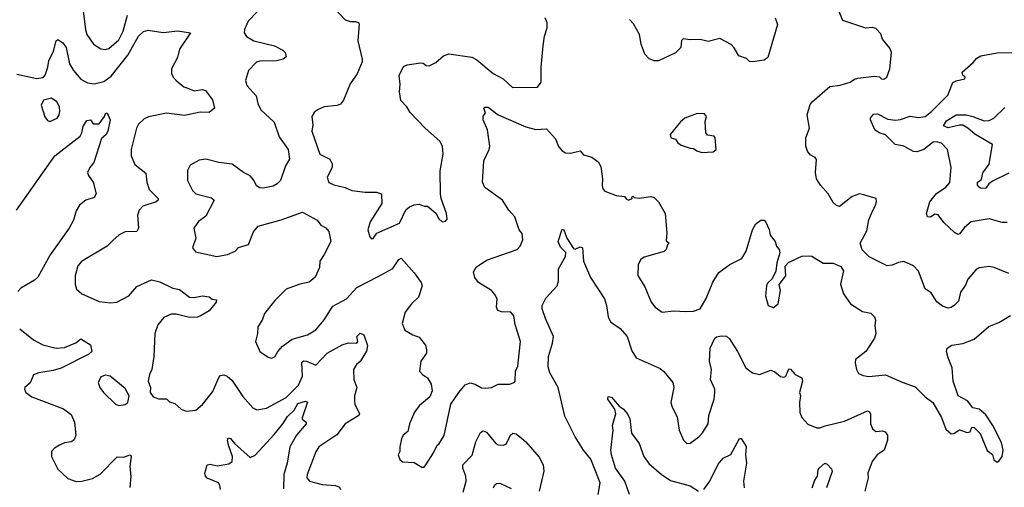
# Model space of a CAD drawing. Extents: x 2199565 to 2323334, y 894172 to 1018966.
# Tile 341 of 440: x 2309282 to 2315278, y 956178 to 959024. Entities that reach past the tile are written whole.
import ezdxf

# ---------------------------------------------------------------- set-up
doc = ezdxf.new("R2010")
doc.units = 0

msp = doc.modelspace()

# ---------------------------------------------------------------- linework, layer by layer
at = {"layer": '0CON10XD'}
for points in [[(2309662.5, 959125), (2309681.8, 958965), (2309691.2, 958935), (2309731.5, 958875), (2309775, 958846.2), (2309805, 958843.1), (2309825, 958849.2), (2309885, 958902.5), (2309912.7, 958955), (2309938.1, 959051.9)], [(2311205, 959087.5), (2311264.3, 959024.3), (2311295, 959013.8), (2311325, 959013.3), (2311345, 959006.7), (2311349.3, 958999.3), (2311341.4, 958895), (2311368.1, 958785), (2311367.3, 958767.3), (2311336.7, 958695), (2311294.3, 958635), (2311280.9, 958599.1), (2311254.2, 958535), (2311235, 958510.8), (2311215, 958502.9), (2311135.6, 958494.4), (2311095, 958476.7), (2311075, 958460), (2311060.8, 958435), (2311066.9, 958385), (2311060.8, 958345), (2311110, 958205), (2311170, 958175), (2311185, 958147.5), (2311184.2, 958125), (2311154, 958065), (2311163.6, 958033.6), (2311195, 958019.2), (2311263.4, 958003.4), (2311305, 957984.5), (2311385, 957974.5), (2311454.5, 957974.5), (2311484.2, 957964.2), (2311486.2, 957905), (2311415.5, 957794.5), (2311402, 957745), (2311415, 957702.5), (2311425, 957690)], [(2315305, 957478.6), (2315215, 957515.8), (2315185, 957522.5), (2315125, 957514.2), (2315105, 957501.2), (2315055.8, 957445), (2315040.9, 957409.1), (2315010.8, 957365), (2314998.3, 957311.7), (2314975, 957286), (2314955, 957273.1), (2314935, 957269.4), (2314901.1, 957281.1), (2314867.6, 957307.6), (2314832.1, 957362.1), (2314795, 957386.2), (2314755, 957493.3), (2314725, 957526.2), (2314665, 957552), (2314632.7, 957547.3), (2314595, 957530), (2314565, 957526.7), (2314455, 957581.9), (2314412.7, 957622.7), (2314400, 957665), (2314441.4, 957738.6), (2314453.4, 957806.6), (2314469.2, 957845), (2314493.8, 957895), (2314500, 957915), (2314497.5, 957935), (2314415, 957961.2), (2314395, 957963.8), (2314351.7, 957948.3), (2314275, 957886.7), (2314255, 957893.8), (2314235, 957911.2), (2314204.2, 957965), (2314157.6, 958017.6), (2314134.4, 958055), (2314127.3, 958095), (2314133.8, 958173.8), (2314126.1, 958186.1), (2314095, 958201.2), (2314080, 958225), (2314068.8, 958255), (2314068.6, 958305), (2314091.5, 958365), (2314076.7, 958445), (2314095, 958508), (2314107.1, 958525), (2314215, 958616.9), (2314277.5, 958625), (2314340, 958645), (2314365, 958662.5), (2314385, 958667.5), (2314485, 958680), (2314517, 958677), (2314530, 958665), (2314545, 958662.5), (2314562.5, 958675), (2314581.2, 958725), (2314590, 958825), (2314580.5, 958850.5), (2314536.7, 958905), (2314525, 958937.5), (2314495, 958970), (2314475, 958976.7), (2314433.6, 958973.6), (2314295, 959020), (2314251.1, 959121.1)], [(2310732.7, 959077.3), (2310672.9, 959015), (2310650, 958965), (2310648, 958945), (2310662.6, 958922.6), (2310708, 958895), (2310834, 958865), (2310885, 958838.1), (2310898.6, 958825), (2310905, 958797.5), (2310886.7, 958783.3), (2310845.4, 958774.6), (2310745, 958772.1), (2310724.3, 958765), (2310675.3, 958714.7), (2310656.4, 958655), (2310664.7, 958624.7), (2310721.9, 958561.9), (2310732.1, 958515), (2310750.4, 958475), (2310830.7, 958400.7), (2310861.1, 958311.1), (2310916.2, 958235), (2310924.4, 958175), (2310900, 958135), (2310870, 958045), (2310850, 958025), (2310825, 958011.9), (2310765, 957998.6), (2310745, 958000.8), (2310723.6, 958013.6), (2310707.6, 958047.6), (2310685, 958074), (2310645, 958094.3), (2310575, 958144.2), (2310495, 958154.4), (2310415, 958175.8), (2310375, 958168.8), (2310320.5, 958139.5), (2310304.2, 958105.8), (2310304.3, 958045), (2310334.2, 957985), (2310354, 957965), (2310449.9, 957939.9), (2310465.7, 957925), (2310415, 957828), (2310370, 957795), (2310341.9, 957755), (2310354, 957695), (2310333.8, 957635), (2310351.7, 957611.7), (2310483.2, 957583.2), (2310547.5, 957595), (2310593.3, 957615), (2310615, 957637.5), (2310676.2, 957655), (2310706.5, 957733.5), (2310735, 957768), (2310873.8, 957806.2), (2311005, 957853.8), (2311093.3, 957805), (2311115, 957773.8), (2311146.8, 957756.8), (2311164.2, 957735), (2311177.1, 957675), (2311136, 957595), (2311109.2, 957555), (2311108, 957515), (2311082.1, 957457.9), (2311045, 957427.5), (2310987.5, 957415), (2310905, 957384.5), (2310835.6, 957315), (2310771.9, 957235), (2310758, 957195), (2310731.9, 957155), (2310730, 957115), (2310717.5, 957065), (2310744, 957005), (2310795, 956970), (2310815, 956964.2), (2310835, 956971.2), (2310852.9, 957005), (2310882.1, 957037.9), (2310941.2, 957078.8), (2311035, 957106.7), (2311085, 957137.1), (2311135, 957198), (2311188.5, 957281.5), (2311272.5, 957325), (2311335.7, 957395), (2311465, 957462.1), (2311555, 957510.5), (2311591.1, 957565), (2311605, 957572.5), (2311685, 957484.3), (2311725.7, 957425), (2311732, 957405), (2311710.8, 957335), (2311668, 957295), (2311629.2, 957245), (2311610, 957175), (2311626.2, 957135), (2311675, 957107.1), (2311715, 957092.5), (2311752.2, 957042.2), (2311760, 957015), (2311758.6, 956995), (2311724.3, 956945), (2311716, 956885), (2311734.4, 956864.4), (2311766, 956845), (2311787.1, 956805), (2311792.9, 956765), (2311780.3, 956729.7), (2311715, 956674), (2311685.8, 956635), (2311655.7, 956565), (2311645, 956517.5), (2311617.5, 956495), (2311606.7, 956473.3), (2311596, 956425), (2311596.2, 956395), (2311586.7, 956375), (2311596.4, 956346.4), (2311612.3, 956332.3), (2311685, 956328.8), (2311731.2, 956301.2), (2311745, 956301.2), (2311755, 956314), (2311802.1, 956387.9), (2311823.3, 956435), (2311835, 956440), (2311866.3, 956493.7), (2311906.7, 956685), (2311955, 956755.8), (2311995, 956801.4), (2312025, 956812.9), (2312055, 956805.6), (2312093.6, 956783.6), (2312118.3, 956781.7), (2312155, 956786), (2312195, 956805.7), (2312265, 956806), (2312292.5, 956815), (2312300, 956825), (2312301.2, 956885), (2312314.4, 956915.6), (2312331.9, 957065), (2312298.9, 957168.9), (2312290.9, 957220.9), (2312273.1, 957243.1), (2312215, 957246.7), (2312194.2, 957255), (2312185.7, 957275), (2312188.5, 957325), (2312175, 957352), (2312155.4, 957375.4), (2312075, 957424.4), (2312052.5, 957455), (2312045, 957490), (2312061.1, 957518.9), (2312125, 957560.8), (2312311.2, 957625), (2312328.8, 957645), (2312345.8, 957685), (2312342.3, 957722.3), (2312324.2, 957745), (2312296, 957825), (2312260, 957865), (2312221.4, 957925), (2312115, 958003.8), (2312100, 958035), (2312107.5, 958165), (2312140.8, 958235), (2312144.2, 958255), (2312130.8, 958355), (2312104, 958415), (2312103.8, 958436.2), (2312117.5, 958455), (2312107.5, 958485), (2312115, 958492.5), (2312135, 958491.2), (2312195.8, 958445.8), (2312365, 958372.1), (2312425, 958355.5), (2312489.7, 958359.7), (2312545, 958298.8), (2312562.6, 958252.6), (2312585, 958225.8), (2312605, 958214.3), (2312635, 958211.4), (2312695, 958225.8), (2312715, 958202.5), (2312765, 958188), (2312805, 958160), (2312821.7, 958131.7), (2312831.4, 958055), (2312828, 958015), (2312832, 957995), (2312845, 957980), (2312915, 957954.5), (2312965, 957948.8), (2312975, 957933.3), (2312990, 957925), (2313012.5, 957935), (2313010, 957945), (2313015, 957950), (2313023, 957943), (2313055, 957938.9), (2313125, 957948.6), (2313145, 957942), (2313172.5, 957915), (2313212.9, 957845), (2313223.1, 957725), (2313218.3, 957678.3), (2313237.5, 957665), (2313227, 957653), (2313218, 957625), (2313205.7, 957614.3), (2313085, 957579.2), (2313065, 957563.8), (2313047.5, 957535), (2313047, 957467), (2313089.1, 957399.1), (2313128, 957305), (2313151.2, 957275), (2313195, 957244.2), (2313265, 957251.4), (2313337.5, 957247.5), (2313385, 957250), (2313425.3, 957264.7), (2313462.7, 957327.3), (2313502.8, 957427.3), (2313538.9, 957485), (2313605.3, 957534.7), (2313679.4, 957570.6), (2313705.5, 957614.5), (2313744.2, 957745), (2313765, 957782.5), (2313795, 957803.3), (2313815, 957803.3), (2313825, 957792.5), (2313846.4, 957746.4), (2313852.7, 957712.7), (2313883.3, 957675), (2313890, 957645), (2313906.2, 957625), (2313911.2, 957605), (2313892, 957545), (2313885.9, 957494.1), (2313863.6, 957446.4), (2313835, 957420), (2313828.8, 957405), (2313824.2, 957344.2), (2313840, 957285), (2313873, 957273), (2313900, 957295), (2313915.7, 957375), (2313907, 957413), (2313946.7, 957465), (2313943.3, 957525), (2313963, 957547), (2314017.5, 957572.5), (2314045, 957585.7), (2314087.7, 957587.7), (2314105, 957584), (2314175, 957543.1), (2314235, 957542.5), (2314281.7, 957521.7), (2314299.2, 957495), (2314279.2, 957415), (2314298.8, 957355), (2314341.2, 957295), (2314415, 957247.5), (2314465, 957238), (2314486.7, 957215), (2314493.8, 957195), (2314488.8, 957161.2), (2314495.7, 957115), (2314487.1, 957085), (2314434.4, 957005.6), (2314371.2, 956955), (2314368.8, 956935), (2314376.7, 956895), (2314390.5, 956870.5), (2314417.7, 956857.7), (2314453.3, 956853.3), (2314555, 956862.9), (2314655, 956817.1), (2314735, 956788.8), (2314795, 956728.8), (2314843.3, 956695), (2314895, 956603.3), (2314921.1, 956531.1), (2314955, 956502.5), (2314970, 956505), (2315005, 956527.5), (2315052.3, 956512.3), (2315070, 956515), (2315080, 956545), (2315095, 956542.5), (2315130, 956505), (2315172.7, 956402.7), (2315205, 956377.5), (2315213.8, 956345), (2315235, 956331.2), (2315245, 956336.7), (2315263.8, 956365), (2315270, 956405), (2315261.2, 956451.2), (2315207.5, 956555), (2315165, 956618.8), (2315123.6, 956653.6), (2315085, 956662.5), (2315052.5, 956705), (2314997.5, 956735), (2314966.2, 956825), (2314959.2, 956905), (2314935.7, 956965.7), (2314926.2, 957005), (2314930, 957025), (2314957.7, 957042.3), (2315025, 957052.5), (2315095, 957078.8), (2315183, 957157), (2315245, 957181.4), (2315315, 957224.2)], [(2311425, 957690), (2311435, 957693.3), (2311455.9, 957724.1), (2311593.8, 957785), (2311633.1, 957866.9), (2311654.6, 957885.4), (2311685, 957896.7), (2311715, 957900.8), (2311745, 957890), (2311765, 957890), (2311815.9, 957845.9), (2311835, 957812.5), (2311855, 957793.3), (2311875, 957797.5), (2311885, 957810), (2311881.2, 957845), (2311849.2, 957935), (2311844.2, 957965), (2311841.9, 958105), (2311860, 958205), (2311856.2, 958255), (2311841.2, 958285), (2311751.2, 958365), (2311659.7, 958459.7), (2311638.6, 958495), (2311603.3, 958533.3), (2311595.5, 958584.5), (2311598.9, 958631.1), (2311592.1, 958685), (2311619.8, 958740.2), (2311640.5, 958749.5), (2311721.9, 958761.9), (2311739.1, 958759.1), (2311756.7, 958745), (2311775, 958743.1), (2311815, 958763.1), (2311862.5, 958805), (2311895, 958815.8), (2312035, 958795.4), (2312065, 958781.1), (2312165, 958696.2), (2312225, 958663.5), (2312281.9, 958611.9), (2312435, 958613.3), (2312456.7, 958645), (2312457.1, 958735), (2312469.1, 958865), (2312478.5, 958925), (2312494.4, 958975), (2312493.3, 959005), (2312482.7, 959035)], [(2313882.5, 959035), (2313897.5, 958995), (2313837.5, 958795), (2313815, 958778), (2313745, 958767.5), (2313725, 958770), (2313708, 958788), (2313662, 958805), (2313633.6, 958853.6), (2313615, 958872.5), (2313545, 958909.2), (2313475, 958891.2), (2313425, 958904), (2313365, 958901.1), (2313322.9, 958907.1), (2313312.5, 958897.5), (2313308.5, 958855), (2313275, 958821.9), (2313172, 958775), (2313145, 958773.1), (2313115, 958787.1), (2313087.7, 958815), (2313066.7, 958875), (2313055.4, 958935), (2313018.7, 958998.7), (2312995, 959025.7)], [(2309265, 958692), (2309386.4, 958666.4), (2309425, 958673.3), (2309437, 958687), (2309454.2, 958735.8), (2309459.4, 958775), (2309487.4, 958832.6), (2309504.5, 958895.5), (2309515, 958903.3), (2309545, 958883.3), (2309565, 958856.2), (2309585.4, 958755), (2309610.5, 958715), (2309655, 958663.3), (2309695, 958641.1), (2309735, 958633.5), (2309795, 958647.3), (2309839.6, 958680.4), (2309941.1, 958808.9), (2310005, 958924.4), (2310035, 958952), (2310065, 958961.2), (2310155, 958946.2), (2310245, 958955.7), (2310322.5, 958945), (2310255.6, 958845), (2310241.9, 958795), (2310206, 958725), (2310207, 958697), (2310216, 958675), (2310233.8, 958655), (2310281.2, 958615), (2310305, 958606.9), (2310345, 958590.5), (2310395, 958598.8), (2310413.1, 958593.1), (2310455, 958537.5), (2310467.5, 958485), (2310435, 958460), (2310381.4, 958461.4), (2310285, 958441.2), (2310175.3, 958455.3), (2310066.8, 958433.2), (2310039.4, 958420.6), (2310005, 958388.6), (2309992.9, 958365), (2309960.5, 958235), (2309960, 958195), (2309983, 958143), (2310049.5, 958089.5), (2310055.5, 958035), (2310071.3, 957991.3), (2310124.2, 957935), (2310125.8, 957925), (2310113.8, 957915), (2310031.5, 957888.5), (2310008.6, 957865), (2309999.5, 957835), (2310005.6, 957754.4), (2309996.2, 957735), (2309925, 957734), (2309886.7, 957715), (2309849.5, 957680.5), (2309815, 957646), (2309658.3, 957551.7), (2309635, 957526), (2309620, 957465), (2309620, 957415), (2309628, 957385), (2309661.2, 957355), (2309765, 957309.4), (2309835, 957301.9), (2309872.5, 957305), (2309947.5, 957342.5), (2309995, 957400), (2310085, 957440.8), (2310135, 957429.4), (2310215, 957390.5), (2310255, 957382.9), (2310315, 957336.2), (2310345, 957333.8), (2310395, 957342.5), (2310435, 957336.7), (2310453.6, 957323.6), (2310480, 957320), (2310478.8, 957305), (2310435, 957252.5), (2310386.8, 957223.2), (2310364.2, 957214.2), (2310315, 957211.5), (2310235, 957231.1), (2310205, 957232.5), (2310158.9, 957211.1), (2310122.4, 957167.6), (2310104.5, 957115), (2310098.9, 956975), (2310087.5, 956895), (2310072.5, 956865), (2310064, 956825), (2310077.5, 956785), (2310076.7, 956755), (2310095, 956728.8), (2310127.1, 956717.1), (2310175, 956715.8), (2310195, 956698.9), (2310227.2, 956687.2), (2310265, 956653.8), (2310295, 956641.2), (2310355, 956648), (2310395, 956681.4), (2310458, 956762), (2310495, 956846.7), (2310505, 956858), (2310525, 956862.5), (2310546.2, 956855), (2310575, 956828), (2310640.9, 956730.9), (2310702.1, 956662.1), (2310725, 956650), (2310785, 956660.6), (2310905, 956725.5), (2310980.3, 956799.7), (2311003.2, 956855), (2311000.6, 956939.4), (2311011.3, 956948.7), (2311028, 956945), (2311085, 956920.8), (2311155, 956994.7), (2311245, 957044.4), (2311285, 957056.9), (2311334, 957055), (2311341.9, 957065), (2311334.2, 957095), (2311355, 957115.7), (2311376.7, 957106.7), (2311400.2, 957040.2), (2311393.5, 957006.5), (2311355.8, 956944.2), (2311333.8, 956925), (2311313.8, 956895), (2311316, 956835), (2311334, 956785), (2311320, 956735), (2311320, 956705), (2311323.4, 956683.4), (2311352, 956625), (2311346.2, 956615), (2311264.3, 956565), (2311212.4, 956497.6), (2311104.4, 956425), (2311086.1, 956393.9), (2311032.5, 956255), (2311030.8, 956235), (2311047.5, 956215), (2311124.1, 956194.1), (2311205, 956188.6), (2311229.3, 956179.3), (2311234.6, 956165)], [(2315295, 957790.8), (2315265, 957789.2), (2315185, 957812.9), (2315075.7, 957794.3), (2315035, 957760), (2315005, 957720.8), (2314995, 957717.5), (2314975, 957728.6), (2314909.6, 957789.6), (2314875, 957835.8), (2314855, 957840.8), (2314827.9, 957822.1), (2314810, 957825), (2314803.5, 957845), (2314824.6, 957915), (2314864.3, 957965.7), (2314922.5, 958005), (2314946.3, 958033.7), (2314953.3, 958125), (2314931.4, 958235), (2314895, 958272.9), (2314865, 958281.5), (2314845, 958278.9), (2314787.5, 958235), (2314745, 958219.5), (2314725, 958221.9), (2314665, 958253.9), (2314613.8, 958263.8), (2314555, 958324), (2314515, 958336.4), (2314489.5, 958355), (2314463.3, 958415), (2314463.3, 958425), (2314480.7, 958449.3), (2314505, 958450.5), (2314569.3, 958419.3), (2314615, 958413.2), (2314645, 958417.1), (2314705, 958437.3), (2314755, 958429.5), (2314795, 958435.5), (2314834.4, 958465), (2314934.3, 958565), (2314965, 958642), (2314985, 958652.9), (2315037.5, 958665), (2315040, 958675), (2315025, 958687.5), (2315020, 958705), (2315087, 958763), (2315109.7, 958790.3), (2315135, 958804), (2315235, 958822), (2315355, 958823.8)], [(2309465, 958403.8), (2309510, 958425), (2309523.1, 958445), (2309526.9, 958465), (2309524, 958495), (2309508, 958525), (2309475, 958546.7), (2309427.5, 958535), (2309412, 958505), (2309435, 958432.5), (2309450.5, 958410.5), (2309465, 958403.8)], [(2315305, 958091.2), (2315205, 958041.1), (2315182.7, 958025), (2315165, 957998.5), (2315136.6, 957996.6), (2315125, 958004), (2315115, 958016.2), (2315113.6, 958035), (2315138, 958052), (2315146.9, 958093.1), (2315184.5, 958145), (2315205.7, 958265.7), (2315097.8, 958327.8), (2315054.6, 958365), (2315025, 958381.6), (2315005, 958382.5), (2314935.5, 958365.5), (2314907.5, 958377.5), (2314925, 958408.6), (2314985, 958444.3), (2315045, 958445.3), (2315086.7, 958435), (2315155, 958408.2), (2315185, 958410.8), (2315212.9, 958425), (2315280.9, 958489.1)], [(2309262.5, 957865), (2309495, 958195.6), (2309649.4, 958315), (2309660.5, 958335), (2309668.2, 958375), (2309690, 958410), (2309712.5, 958415), (2309730, 958390), (2309765, 958390), (2309799.2, 958435), (2309805, 958452.5), (2309815, 958456.7), (2309832.1, 958415), (2309819.1, 958345), (2309806.8, 958323.2), (2309779.3, 958300.7), (2309734.2, 958155.8), (2309708.9, 958125), (2309694.4, 958095), (2309700.8, 958075), (2309730, 958035), (2309748, 957965), (2309735, 957941.2), (2309685, 957925.6), (2309645.4, 957894.6), (2309625, 957861.2), (2309608.9, 957805), (2309582.5, 957755), (2309467.1, 957592.9), (2309392.6, 957457.4), (2309371.7, 957438.3), (2309289.2, 957390.8), (2309269.8, 957370.2)], [(2313435, 958216.2), (2313505, 958220), (2313522.5, 958235), (2313516.1, 958306.1), (2313510, 958315), (2313471.2, 958321.2), (2313460.8, 958335), (2313456.1, 958403.9), (2313463.3, 958435), (2313452, 958452), (2313407.3, 958452.7), (2313332.5, 958425), (2313305, 958403.3), (2313243.8, 958325), (2313247.5, 958305), (2313275, 958297.5), (2313288.8, 958275), (2313310.4, 958260.4), (2313365, 958242), (2313385, 958241.2), (2313405, 958226), (2313435, 958216.2)], [(2312804.3, 956135), (2312816.7, 956205), (2312760.2, 956350.2), (2312715, 956404.4), (2312664.5, 956485), (2312600.9, 956610.9), (2312560, 956785), (2312510.6, 956875), (2312500.6, 956910.6), (2312501.3, 956975), (2312527.1, 957055), (2312531.5, 957095), (2312483.3, 957205), (2312463.9, 957263.9), (2312463.6, 957285), (2312485, 957330), (2312554, 957405), (2312562, 957435), (2312563, 957507), (2312606.4, 957583.6), (2312608, 957608), (2312575, 957640), (2312560, 957675), (2312585, 957748.8), (2312595.3, 957745.3), (2312613.2, 957695), (2312655, 957631.2), (2312665, 957626.7), (2312695, 957641.2), (2312710, 957635), (2312715.8, 957555), (2312757.5, 957455), (2312842.9, 957325), (2312855.7, 957285), (2312865.8, 957215), (2312880, 957185), (2312937.5, 957145), (2312980.6, 957095), (2313009.2, 957009.2), (2313036.8, 956966.8), (2313181.2, 956901.2), (2313205, 956882), (2313260, 956815), (2313265.8, 956785), (2313247.1, 956695), (2313255.7, 956665), (2313286.4, 956606.4), (2313297.5, 956525), (2313323.8, 956465), (2313345, 956443.8), (2313365, 956447.5), (2313417.1, 956485), (2313440.5, 956509.5), (2313474.4, 956565), (2313479.1, 956615), (2313510.6, 956715), (2313515.6, 956755), (2313515.7, 956775), (2313488.1, 956835), (2313495.5, 956895), (2313482.5, 956945), (2313485.6, 957025), (2313515, 957086), (2313525, 957094), (2313555, 957100), (2313585, 957097.5), (2313605, 957082.5), (2313653.3, 957005), (2313704.4, 956905), (2313744, 956874), (2313786.2, 956863.8), (2313855, 956891.5), (2313880.8, 956880.8), (2313915, 956852.5), (2313935, 956848.8), (2313946.7, 956855), (2313965, 956900), (2313975, 956897.5), (2314004.5, 956864.5), (2314043.9, 956843.9), (2314048.8, 956825), (2314030, 956755), (2314036.2, 956735), (2314030.8, 956695), (2314033, 956633), (2314045, 956602.5), (2314081.7, 956561.7), (2314135, 956540), (2314155, 956540.6), (2314187.3, 956552.7), (2314305, 956580.9), (2314443.6, 956643.6), (2314456.8, 956636.8), (2314462.5, 956622.5), (2314462.2, 956565), (2314474, 956534), (2314495, 956518.1), (2314535, 956522), (2314552.5, 956515), (2314566.2, 956495), (2314566, 956465), (2314546.9, 956405), (2314503.8, 956375), (2314472, 956335), (2314446.7, 956265), (2314448, 956235), (2314428.8, 956155)], [(2309281.8, 957141.8), (2309366.9, 957075), (2309422.9, 957045), (2309505, 957025.8), (2309555, 957030), (2309623.3, 957056.7), (2309655, 957082.5), (2309712.5, 957045), (2309722, 957005), (2309701.9, 956988.1), (2309535, 956903.4), (2309485, 956888.4), (2309398.8, 956875), (2309365, 956863.3), (2309345.4, 956814.6), (2309313.3, 956785), (2309310.5, 956775), (2309318.6, 956755), (2309355, 956728.5), (2309548, 956655), (2309595, 956620.8), (2309616.5, 956575), (2309624.1, 956495.9), (2309613, 956467), (2309595.6, 956454.4), (2309555, 956447.8), (2309525, 956434.2), (2309493.2, 956416.8), (2309476.2, 956395), (2309476.2, 956365), (2309515, 956288.8), (2309575, 956232.5), (2309625, 956214), (2309660, 956215), (2309725, 956232.2), (2309772.4, 956257.6), (2309875, 956362.9), (2309915, 956360.6), (2309955.6, 956375.6), (2309960.8, 956365), (2309951.8, 956305), (2309958.2, 956245), (2309952.6, 956177.4)], [(2309885, 956675.7), (2309925, 956682), (2309941.2, 956695), (2309948.8, 956735), (2309925, 956780), (2309833.3, 956855), (2309805, 956861.4), (2309775, 956850), (2309759.2, 956815), (2309770.6, 956785), (2309791.4, 956755), (2309865, 956684.3), (2309885, 956675.7)], [(2310831, 956499), (2310885, 956564.6), (2310911.7, 956608.3), (2310952.6, 956647.4), (2310975, 956688.9), (2311022.7, 956702.7), (2311035.4, 956695.4), (2311001.8, 956601.8), (2311002.9, 956592.9), (2311025.7, 956575), (2311027.3, 956565), (2310966.6, 956495), (2310927.6, 956425), (2310910.7, 956325), (2310891.2, 956255), (2310889.1, 956169.1)], [(2312994.5, 956134.5), (2312966.8, 956215), (2312909.6, 956295), (2312884.8, 956375), (2312881.2, 956405), (2312895.5, 956525), (2312891.1, 956555), (2312911.1, 956625), (2312905, 956653.8), (2312863.3, 956715), (2312865, 956731.2), (2312885, 956726.5), (2312931.5, 956671.5), (2312956, 956656), (2312983.6, 956625), (2312997.9, 956595), (2313007, 956507), (2313053.3, 956445), (2313083.1, 956365), (2313112.7, 956322.7), (2313187.6, 956257.6), (2313245, 956219.6), (2313365, 956187.5), (2313415, 956154.3)], [(2311981.6, 956148.4), (2312000, 956215), (2311998.9, 956245), (2311980.6, 956295), (2311981.1, 956315), (2312036.4, 956373.6), (2312060, 956455), (2312088.3, 956511.7), (2312105, 956520.8), (2312125, 956512.9), (2312180.6, 956445), (2312195, 956435.6), (2312225, 956434.2), (2312245, 956441.2), (2312271.4, 956495), (2312285, 956507.5), (2312305, 956502.5), (2312337.5, 956477.5), (2312364.7, 956454.7), (2312445, 956361.4), (2312469.5, 956315), (2312473.6, 956276.4), (2312445.6, 956155)], [(2310504.4, 956165), (2310501.3, 956191.3), (2310492.5, 956205), (2310424, 956234), (2310413.1, 956245), (2310409.5, 956265), (2310424.2, 956315), (2310441.9, 956318.1), (2310485, 956309.3), (2310555, 956321.2), (2310575.4, 956335), (2310578.7, 956365), (2310553.2, 956435), (2310547.1, 956465), (2310550.9, 956479.1), (2310565, 956476), (2310590, 956445), (2310685, 956360), (2310715, 956373.8), (2310831, 956499)], [(2313448.6, 956165), (2313485.3, 956214.7), (2313535, 956318.8), (2313565, 956356), (2313613.3, 956376.7), (2313665, 956475.8), (2313676.2, 956475), (2313705.9, 956425.9), (2313701.8, 956375), (2313707.9, 956325), (2313690, 956215), (2313693.5, 956175)], [(2314108.1, 956175), (2314122.3, 956217.7), (2314140, 956245), (2314144.3, 956285), (2314150.8, 956295), (2314185, 956324.4), (2314199.6, 956319.6), (2314225, 956290.8), (2314229.5, 956275), (2314195.5, 956175)], [(2312166.8, 956175), (2312175, 956192.6), (2312185, 956200.2), (2312205, 956202.6), (2312275, 956170.9)]]:
    msp.add_lwpolyline(points, dxfattribs=at)

doc.saveas('drawing.dxf')
